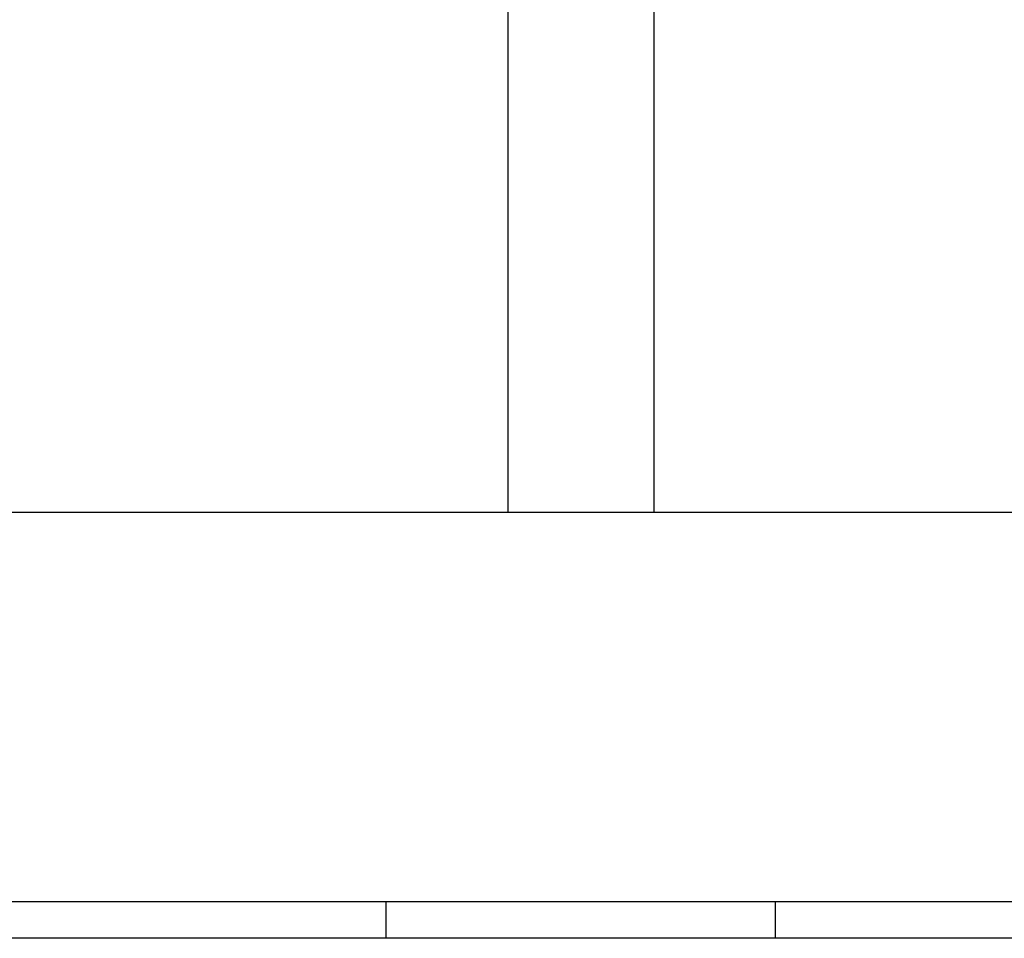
# Model space of a CAD drawing. Header units: inches. Extents: x 5 to 1128, y -85 to 748.
# Tile 491 of 656: x 632 to 642, y 333 to 343. Entities that reach past the tile are written whole.
import ezdxf

# ---------------------------------------------------------------- set-up
doc = ezdxf.new("R2010")
doc.units = ezdxf.units.IN
doc.header["$LTSCALE"] = 32
doc.header["$MEASUREMENT"] = 0
doc.layers.add('Visible (ANSI)', color=7, linetype='Continuous', lineweight=30)

msp = doc.modelspace()

# ---------------------------------------------------------------- linework, layer by layer
at = {"layer": 'Visible (ANSI)'}
for p, q in [((638.71813, 350.27891), (638.71813, 337.60867)), ((637.21813, 349.79617), (637.21813, 337.60867)), ((662.35513, 337.60867), (622.17963, 337.60867)), ((661.10513, 333.60867), (623.42963, 333.60867)), ((635.96813, 333.23367), (635.96813, 333.60867)), ((639.96813, 333.23367), (639.96813, 333.60867)), ((736.78063, 333.23367), (484.78063, 333.23367))]:
    msp.add_line(p, q, dxfattribs=at)

doc.saveas('drawing.dxf')
